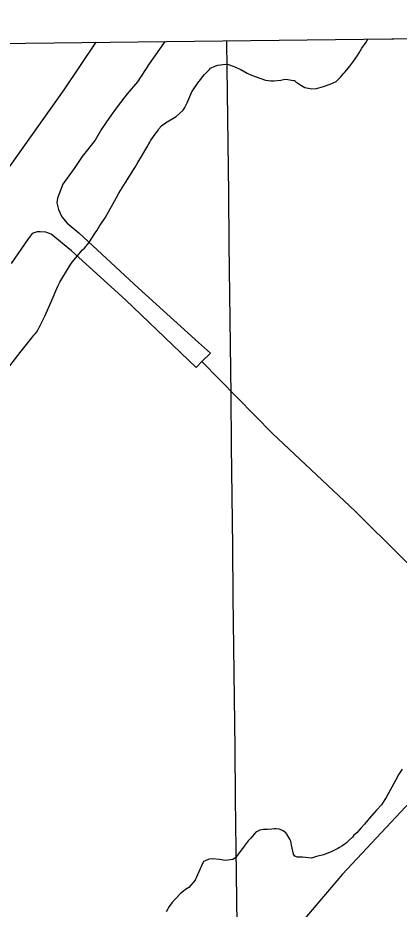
# Model space of a CAD drawing. Extents: x 3683613 to 3738215, y 469626 to 495384.
# Drawn here: x 3697825 to 3698541, y 491714 to 493388 of the extents above; entities that cross this region are included whole.
import ezdxf

# ---------------------------------------------------------------- set-up
doc = ezdxf.new("R2010")
doc.units = 0
for name, color, linetype in [('V-GRID-FRAM', 7, 'Continuous'), ('V-GRID-MAJR', 7, 'Continuous'), ('V-SITE-VEGE', 7, 'Continuous'), ('V-TOPO-SHOR', 7, 'Continuous')]:
    doc.layers.add(name, color=color, linetype=linetype)

msp = doc.modelspace()

# ---------------------------------------------------------------- linework, layer by layer
at = {"layer": 'V-GRID-FRAM'}
msp.add_lwpolyline([(3687651.682, 493221.841), (3719350.328, 493590.697), (3719569.827, 475409.35000000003), (3687855.3140000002, 475040.309), (3687651.682, 493221.841)], dxfattribs=at)
at = {"layer": 'V-GRID-MAJR'}
msp.add_spline([(3698426.819, 475163.32300000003), (3698357.213, 481220.729), (3698287.573, 487281.219), (3698217.932, 493341.72000000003), (3698217.897, 493344.793)], degree=3, dxfattribs=at)
at = {"layer": 'V-SITE-VEGE'}
for p, q in [((3698480.3140000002, 493344.646), (3698482.3232652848, 493347.8699481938)), ((3698482.3232652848, 493347.8699481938), (3698783.8802519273, 493351.37896570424)), ((3698466.389, 493322.1549999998), (3698471.466, 493330.8449999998)), ((3698471.466, 493330.8449999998), (3698479.038, 493342.27699999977)), ((3698479.038, 493342.27699999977), (3698480.3140000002, 493344.646)), ((3698454.2120000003, 493304.4319999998), (3698463.023, 493317.0309999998)), ((3698463.023, 493317.0309999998), (3698466.389, 493322.1549999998)), ((3698194.821, 493296.827), (3698200.512, 493299.07199999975)), ((3698200.512, 493299.07199999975), (3698215.024, 493300.653)), ((3698215.024, 493300.653), (3698220.644, 493300.485)), ((3698220.644, 493300.48499999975), (3698229.383, 493297.0139999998)), ((3698448.367, 493296.97299999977), (3698454.2120000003, 493304.4319999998)), ((3698172.1350000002, 493277.00699999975), (3698175.8910000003, 493281.717)), ((3698175.8910000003, 493281.717), (3698185.009, 493291.091)), ((3698185.009, 493291.0909999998), (3698187.075, 493293.0389999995)), ((3698187.075, 493293.03899999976), (3698194.821, 493296.827)), ((3698229.383, 493297.0139999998), (3698240.4930000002, 493292.264)), ((3698240.4930000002, 493292.264), (3698244.059, 493290.552)), ((3698244.059, 493290.552), (3698255.9250000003, 493284.175)), ((3698255.9250000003, 493284.175), (3698264.235, 493279.911)), ((3698430.877, 493276.1939999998), (3698437.123, 493283.64199999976)), ((3698437.123, 493283.64199999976), (3698439.616, 493286.38300000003)), ((3698439.616, 493286.38300000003), (3698448.367, 493296.97299999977)), ((3698152.023, 493249.07199999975), (3698165.039, 493267.97499999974)), ((3698165.039, 493267.97499999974), (3698167.115, 493270.324)), ((3698167.115, 493270.324), (3698172.1350000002, 493277.00699999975)), ((3698264.235, 493279.911), (3698290.0810000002, 493270.7089999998)), ((3698290.0810000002, 493270.7089999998), (3698300.495, 493269.597)), ((3698300.495, 493269.597), (3698306.115, 493269.431)), ((3698306.115, 493269.431), (3698319.021, 493271.059)), ((3698319.021, 493271.0589999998), (3698326.6950000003, 493272.43999999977)), ((3698326.6950000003, 493272.44), (3698331.903, 493271.8849999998)), ((3698331.903, 493271.8849999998), (3698342.696, 493269.95799999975)), ((3698342.696, 493269.95799999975), (3698344.703, 493269.89799999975)), ((3698344.703, 493269.89799999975), (3698347.052, 493267.8189999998)), ((3698347.052, 493267.8189999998), (3698349.426, 493266.5459999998)), ((3698349.426, 493266.5459999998), (3698354.538, 493262.77699999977)), ((3698411.6180000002, 493263.50199999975), (3698423.0130000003, 493268.3889999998)), ((3698423.0130000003, 493268.389), (3698426.7460000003, 493272.29600000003)), ((3698426.7460000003, 493272.29600000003), (3698430.877, 493276.1939999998)), ((3698142.975, 493228.447), (3698152.023, 493249.07199999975)), ((3698354.538, 493262.77699999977), (3698364.018, 493257.27399999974)), ((3698364.018, 493257.27399999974), (3698374.397, 493254.958)), ((3698374.397, 493254.958), (3698377.598, 493254.462)), ((3698377.598, 493254.462), (3698386.0530000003, 493255.015)), ((3698386.0530000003, 493255.0149999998), (3698399.0160000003, 493258.651)), ((3698399.0160000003, 493258.651), (3698411.6180000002, 493263.50200000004)), ((3698122.522, 493202.52900000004), (3698135.3340000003, 493214.608)), ((3698135.3340000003, 493214.608), (3698138.6890000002, 493219.3309999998)), ((3698138.6890000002, 493219.3309999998), (3698142.975, 493228.447)), ((3698102.4820000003, 493190.66500000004), (3698122.522, 493202.52900000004)), ((3698089.693, 493179.393), (3698095.089, 493185.26)), ((3698095.089, 493185.26), (3698102.4820000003, 493190.66500000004)), ((3698074.552, 493156.53299999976), (3698079.631, 493165.22499999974)), ((3698079.631, 493165.22499999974), (3698088.404, 493176.6179999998)), ((3698088.404, 493176.6179999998), (3698089.693, 493179.393)), ((3698067.7970000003, 493145.482), (3698071.1750000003, 493151.01)), ((3698071.1750000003, 493151.01), (3698072.8740000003, 493154.174)), ((3698072.8740000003, 493154.174), (3698074.552, 493156.53299999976)), ((3698057.617, 493127.29999999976), (3698067.7970000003, 493145.482)), ((3698045.3680000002, 493107.1679999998), (3698050.447, 493115.85999999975)), ((3698050.447, 493115.85999999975), (3698057.617, 493127.29999999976)), ((3698027.251, 493078.775), (3698045.3680000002, 493107.1679999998)), ((3698015.004, 493058.645), (3698027.251, 493078.775)), ((3697989.115, 493011.99599999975), (3698010.341, 493050.344)), ((3698010.341, 493050.344), (3698015.004, 493058.645)), ((3697973.9760000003, 492989.13800000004), (3697979.0530000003, 492997.82800000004)), ((3697979.0530000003, 492997.82800000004), (3697981.144, 493000.57799999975)), ((3697981.144, 493000.57799999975), (3697989.115, 493011.99599999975)), ((3697958.397, 492965.088), (3697970.622, 492984.41500000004)), ((3697970.622, 492984.41500000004), (3697973.9760000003, 492989.13800000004)), ((3697950.072, 492955.28899999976), (3697958.397, 492965.088)), ((3697927.186, 492928.642), (3697946.767, 492952.1709999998)), ((3697946.767, 492952.1709999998), (3697950.072, 492955.28899999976)), ((3697903.978, 492891.1549999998), (3697922.144, 492921.157)), ((3697922.144, 492921.157), (3697927.186, 492928.642)), ((3697887.633, 492854.6719999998), (3697900.1520000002, 492884.0369999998)), ((3697900.1520000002, 492884.0369999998), (3697903.978, 492891.1549999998)), ((3697875.986, 492827.694), (3697887.633, 492854.6719999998)), ((3697863.632, 492803.95), (3697875.986, 492827.694)), ((3697857.716, 492794.07799999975), (3697860.644, 492798.0099999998)), ((3697860.644, 492798.0099999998), (3697863.632, 492803.95)), ((3697831.436, 492761.50699999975), (3697846.058, 492780.3609999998)), ((3697846.058, 492780.3609999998), (3697851.078, 492787.043)), ((3697851.078, 492787.043), (3697855.235, 492791.74099999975)), ((3697855.235, 492791.74099999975), (3697857.716, 492794.07799999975)), ((3697810.147, 492734.41000000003), (3697831.436, 492761.50699999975)), ((3698547.269, 491976.521), (3698540.84, 491966.985)), ((3698540.84, 491966.985), (3698535.366, 491956.52400000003)), ((3698535.366, 491956.52400000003), (3698517.098, 491923.217)), ((3698507.906, 491909.8619999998), (3698498.666, 491899.3339999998)), ((3698514.3370000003, 491919.3999999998), (3698507.906, 491909.8619999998)), ((3698517.098, 491923.217), (3698514.3370000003, 491919.3999999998)), ((3698498.666, 491899.3339999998), (3698484.795, 491884.01199999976)), ((3698482.034, 491880.195), (3698476.4960000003, 491873.49999999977)), ((3698484.795, 491884.012), (3698482.034, 491880.195)), ((3698272.063, 491858.47799999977), (3698262.484, 491847.10999999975)), ((3698279.808, 491862.267), (3698272.063, 491858.47799999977)), ((3698286.669, 491863.27), (3698279.808, 491862.267)), ((3698293.893, 491863.05700000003), (3698286.669, 491863.27)), ((3698301.947, 491863.62099999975), (3698293.893, 491863.0569999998)), ((3698306.801, 491864.6829999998), (3698301.947, 491863.62099999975)), ((3698310.414, 491864.5789999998), (3698306.801, 491864.6829999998)), ((3698316.011, 491863.6079999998), (3698310.414, 491864.5789999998)), ((3698320.781, 491861.85899999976), (3698316.011, 491863.6079999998)), ((3698323.556, 491860.5729999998), (3698320.781, 491861.85899999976)), ((3698328.2660000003, 491856.81700000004), (3698323.556, 491860.5729999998)), ((3698461.702, 491857.221), (3698458.924, 491854.34299999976)), ((3698469.089, 491865.8299999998), (3698461.702, 491857.221)), ((3698476.4960000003, 491873.5), (3698469.089, 491865.8299999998)), ((3698257.915, 491842.02), (3698250.393, 491832.19599999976)), ((3698262.484, 491847.10999999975), (3698257.915, 491842.02)), ((3698330.214, 491854.751), (3698328.2660000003, 491856.81700000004)), ((3698335.952, 491844.9389999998), (3698330.214, 491854.751)), ((3698337.853, 491841.265), (3698335.952, 491844.9389999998)), ((3698339.245, 491833.992), (3698337.853, 491841.265)), ((3698446.872, 491842.8229999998), (3698442.2430000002, 491838.031)), ((3698453.3680000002, 491848.594), (3698446.872, 491842.8229999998)), ((3698456.131, 491852.4119999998), (3698453.3680000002, 491848.594)), ((3698458.924, 491854.34299999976), (3698456.131, 491852.4119999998)), ((3698250.393, 491832.19599999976), (3698233.6550000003, 491809.789)), ((3698343.163, 491817), (3698339.245, 491833.992)), ((3698426.4080000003, 491827.387), (3698413.315, 491821.505)), ((3698429.202, 491829.32099999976), (3698426.4080000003, 491827.387)), ((3698433.863, 491832.2309999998), (3698429.202, 491829.32099999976)), ((3698435.731, 491833.2039999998), (3698433.863, 491832.2309999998)), ((3698442.2430000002, 491838.031), (3698435.731, 491833.2039999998)), ((3698184.159, 491807.2329999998), (3698176.847, 491804.63800000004)), ((3698191.007, 491807.833), (3698184.159, 491807.2329999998)), ((3698203.832, 491806.651), (3698191.007, 491807.833)), ((3698228.758, 491807.11999999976), (3698214.234, 491805.1399999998)), ((3698233.6550000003, 491809.789), (3698228.758, 491807.11999999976)), ((3698345.453, 491812.914), (3698343.163, 491817)), ((3698350.235, 491811.569), (3698345.453, 491812.914)), ((3698359.8710000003, 491811.28399999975), (3698350.235, 491811.5689999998)), ((3698376.769, 491809.555), (3698359.8710000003, 491811.284)), ((3698386.1410000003, 491812.5479999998), (3698376.769, 491809.55499999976)), ((3698399.2830000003, 491815.60499999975), (3698386.1410000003, 491812.5479999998)), ((3698413.315, 491821.505), (3698399.2830000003, 491815.60499999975)), ((3698170.13, 491794.78899999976), (3698160.22, 491772.179)), ((3698173.591, 491803.12499999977), (3698170.13, 491794.78899999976)), ((3698176.847, 491804.63800000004), (3698173.591, 491803.12499999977)), ((3698214.234, 491805.1399999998), (3698203.832, 491806.6509999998)), ((3698158.094, 491768.22499999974), (3698146.426, 491754.104)), ((3698158.958, 491770.20699999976), (3698158.094, 491768.22499999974)), ((3698160.22, 491772.179), (3698158.958, 491770.20699999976)), ((3698130.012, 491742.53500000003), (3698114.2460000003, 491725.723)), ((3698139.8850000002, 491750.27799999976), (3698130.012, 491742.53500000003)), ((3698146.426, 491754.104), (3698139.8850000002, 491750.27799999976)), ((3698114.2460000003, 491725.723), (3698109.214, 491718.639)), ((3698109.214, 491718.639), (3698103.701, 491708.75699999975))]:
    msp.add_line(p, q, dxfattribs=at)
at = {"layer": 'V-TOPO-SHOR'}
for points in [[(3697971.443418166, 493341.92518017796), (3697911.222, 493252.582), (3697810.687, 493110.732), (3697711.282, 492970.63800000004), (3697597.878, 492803.67100000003), (3697446.985, 492596.104), (3697421.387, 492559.36100000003), (3697348.19, 492454.286), (3697236.52, 492287.35000000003), (3697142.841, 492150.83), (3697057.646, 492025.458), (3696995.194, 491942.768)], [(3698101.401383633, 493343.4374143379), (3698098.964, 493339.821), (3698071.861, 493301.14), (3698049.873, 493267.76), (3698030.598, 493244.84500000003), (3698011.34, 493220.775), (3697997.221, 493200.846), (3697981.984, 493178.58), (3697970.19, 493158.112), (3697945.839, 493127.585), (3697930.612, 493104.74100000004), (3697912.524, 493080.112), (3697909.602, 493075.219)], [(3697909.602, 493075.219), (3697902.8880000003, 493057.543), (3697899.523, 493049.29000000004), (3697898.508, 493040.494), (3697901.66, 493027.673), (3697907.748, 493014.318), (3697917.91, 493002.206), (3697939.89, 492983.86600000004), (3698051.751, 492879.90400000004), (3698164.1580000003, 492778.292), (3698186.751, 492758.207), (3698170.773, 492742.00800000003), (3698159.7260000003, 492730.80700000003), (3698027.548, 492858.408), (3697925.848, 492950.259), (3697887.848, 492981.194), (3697877.829, 492985.114), (3697867.278, 492986.099), (3697861.427, 492985.994), (3697851.772, 492982.576)], [(3697851.772, 492982.576), (3697844.373, 492972.983), (3697812.7830000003, 492926.121)], [(3698170.773, 492742.00800000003), (3698303.67, 492606.811), (3698458.41, 492460.88300000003), (3698633.529, 492287.802), (3698678.1010000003, 492249.376), (3698721.5330000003, 492209.17100000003), (3698746.5700000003, 492183.276), (3698758.551, 492167.685), (3698765.234, 492153.757), (3698767.771, 492142.681), (3698767.843, 492138.585), (3698766.796, 492131.544), (3698698.336, 492064.202), (3698635.779, 491994.039), (3698434.721, 491779.21400000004), (3698338.961, 491666.912)]]:
    msp.add_lwpolyline(points, dxfattribs=at)

doc.saveas('drawing.dxf')
